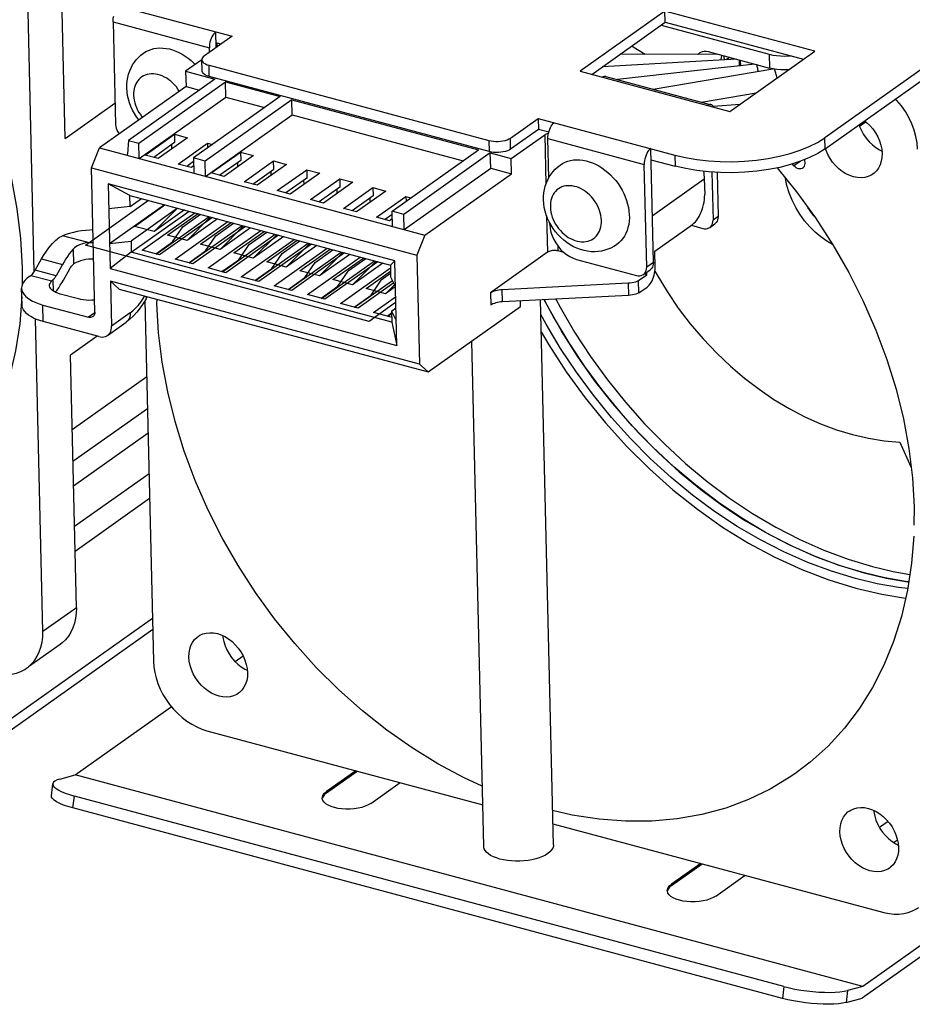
# Model space of a CAD drawing. Header units: millimetres. Extents: x 6 to 414, y 7 to 290.
# Tile 276 of 341: x 191.46 to 197.22, y 139.88 to 146.23. Entities that reach past the tile are written whole.
import ezdxf

# ---------------------------------------------------------------- set-up
doc = ezdxf.new("R2010")
doc.units = ezdxf.units.MM
doc.header["$LTSCALE"] = 23.1
doc.layers.get('0').update_dxf_attribs({"linetype": 'CONTINUOUS'})

msp = doc.modelspace()

# ---------------------------------------------------------------- linework, layer by layer
at = {"color": 7, "linetype": 'Continuous'}
for p, q in [((199.2484, 147.3064), (196.6521, 145.465)), ((196.6538, 145.3934), (199.2501, 147.2348)), ((191.5517, 144.6015), (191.4964, 146.9355)), ((191.7518, 145.4609), (191.73, 146.3806)), ((191.9462, 146.3569), (192.8281, 146.1202)), ((195.6212, 146.2821), (195.0738, 145.8938)), ((196.5873, 146.0229), (195.6212, 146.2821)), ((195.6229, 146.2105), (195.6212, 146.2821)), ((192.0601, 146.2128), (192.6815, 146.046)), ((192.0601, 146.2128), (192.0758, 145.5503)), ((195.1483, 145.8739), (195.6229, 146.2105)), ((195.5958, 146.1913), (196.2933, 146.0041)), ((195.6229, 146.2105), (196.5145, 145.9712)), ((192.8281, 146.1202), (192.6493, 145.9934)), ((192.7255, 146.0474), (192.7231, 146.1484)), ((192.7553, 146.0686), (192.7248, 146.0768)), ((192.7304, 146.0753), (192.7309, 146.0513)), ((192.6822, 146.0167), (192.6815, 146.046)), ((195.9654, 146.0032), (195.3321, 146.0042)), ((195.8996, 146.0208), (196.2954, 145.9146)), ((196.0399, 145.6346), (196.5873, 146.0229)), ((196.2933, 146.0041), (196.2954, 145.9146)), ((192.6331, 145.9688), (192.5284, 145.8946)), ((192.635, 145.8968), (192.6333, 145.9685)), ((192.6791, 145.9324), (194.4853, 145.4477)), ((192.6808, 145.8608), (192.6791, 145.9324)), ((196.0834, 145.9715), (195.2178, 145.9231)), ((196.1087, 145.9301), (196.0041, 145.9183)), ((196.0385, 145.9835), (196.0162, 145.9677)), ((196.1082, 145.935), (196.1086, 145.9301)), ((196.1994, 145.9404), (196.1087, 145.9301)), ((192.5284, 145.8946), (192.7174, 145.8439)), ((192.5284, 145.8946), (192.5307, 145.7961)), ((195.0738, 145.8938), (196.0399, 145.6346)), ((196.0041, 145.9183), (195.3156, 145.8406)), ((195.5444, 145.7792), (196.3162, 145.9099)), ((196.3186, 145.9093), (196.2954, 145.9146)), ((196.3427, 145.9055), (196.3186, 145.9093)), ((192.7174, 145.8439), (192.1591, 145.4479)), ((192.2263, 145.4299), (192.7846, 145.8258)), ((194.487, 145.3761), (192.6808, 145.8608)), ((192.7846, 145.8258), (193.1375, 145.7311)), ((192.7869, 145.7274), (192.7846, 145.8258)), ((195.239, 145.8612), (195.9195, 145.6786)), ((192.5307, 145.7961), (191.9724, 145.4001)), ((192.5307, 145.7961), (192.6173, 145.7729)), ((195.8573, 145.6953), (196.2095, 145.7549)), ((191.7518, 145.4609), (192.0725, 145.6884)), ((192.2287, 145.3314), (192.7869, 145.7274)), ((193.1375, 145.7311), (192.5792, 145.3352)), ((193.2131, 145.7109), (192.6548, 145.3149)), ((192.7869, 145.7274), (193.0374, 145.6602)), ((193.2131, 145.7109), (194.4186, 145.3874)), ((193.2154, 145.6124), (193.2131, 145.7109)), ((196.1048, 145.6806), (195.9338, 145.6666)), ((192.6571, 145.2164), (193.2154, 145.6124)), ((193.2154, 145.6124), (194.3185, 145.3164)), ((195.936, 145.6625), (195.9329, 145.6683)), ((194.6235, 145.4636), (194.8024, 145.5905)), ((194.8024, 145.5905), (195.6846, 145.3537)), ((194.8024, 145.5905), (194.8041, 145.5189)), ((196.8736, 145.5493), (196.8772, 145.5379)), ((196.9192, 145.567), (196.8774, 145.5374)), ((192.2662, 145.3531), (192.4559, 145.4877)), ((192.4559, 145.4877), (192.5399, 145.4651)), ((192.4559, 145.4877), (192.4572, 145.4339)), ((194.8041, 145.5189), (194.6252, 145.392)), ((194.6286, 145.331), (194.8454, 145.4848)), ((194.8711, 145.5009), (194.8041, 145.5189)), ((194.8454, 145.4848), (194.853, 145.1655)), ((192.1591, 145.4479), (192.1528, 145.3606)), ((192.1591, 145.4479), (192.2263, 145.4299)), ((192.2287, 145.3314), (192.2263, 145.4299)), ((192.4572, 145.4339), (192.3221, 145.3381)), ((192.5399, 145.4651), (192.3502, 145.3306)), ((192.4796, 145.2958), (192.6693, 145.4304)), ((192.6693, 145.4304), (192.7013, 145.4218)), ((192.6693, 145.4304), (192.67, 145.3996)), ((194.4853, 145.4477), (194.487, 145.3761)), ((194.6252, 145.392), (194.6235, 145.4636)), ((194.8657, 145.4599), (195.4874, 145.2931)), ((194.8717, 145.2076), (194.8657, 145.4599)), ((196.6538, 145.3934), (196.6521, 145.465)), ((191.9204, 145.2722), (191.9724, 145.4001)), ((191.9724, 145.4001), (194.0727, 144.8366)), ((192.1531, 145.3517), (192.1528, 145.3606)), ((192.439, 145.3935), (192.4383, 145.4205)), ((192.693, 145.2386), (192.8827, 145.3731)), ((192.8827, 145.3731), (192.9667, 145.3506)), ((192.8827, 145.3731), (192.884, 145.3194)), ((193.8603, 144.9914), (194.4186, 145.3874)), ((194.4942, 145.3671), (193.9359, 144.9711)), ((194.4942, 145.3671), (194.6286, 145.331)), ((194.4965, 145.2686), (194.4942, 145.3671)), ((195.5464, 144.6614), (195.5291, 145.3955)), ((196.6604, 145.3841), (196.6568, 145.3955)), ((197.0199, 145.3909), (197.0222, 145.3638)), ((192.3502, 145.3306), (192.2662, 145.3531)), ((192.5636, 145.2733), (192.4796, 145.2958)), ((192.5797, 145.3122), (192.5355, 145.2809)), ((192.6548, 145.3149), (192.5792, 145.3352)), ((192.5792, 145.3352), (192.5815, 145.2367)), ((192.6571, 145.2164), (192.6548, 145.3149)), ((192.884, 145.3194), (192.7489, 145.2236)), ((192.9667, 145.3506), (192.777, 145.216)), ((192.8657, 145.279), (192.8651, 145.306)), ((192.9064, 145.1813), (193.0961, 145.3159)), ((193.0961, 145.3159), (193.1801, 145.2933)), ((193.0974, 145.2622), (193.0961, 145.3159)), ((194.631, 145.2325), (194.6286, 145.331)), ((195.5308, 145.3239), (195.6863, 145.2821)), ((195.6846, 145.3537), (195.6863, 145.2821)), ((196.4534, 145.2843), (196.4432, 145.2963)), ((196.4936, 145.3128), (196.4535, 145.2843)), ((196.5222, 145.3243), (196.5229, 145.2987)), ((191.9204, 145.2722), (194.0206, 144.7086)), ((191.9424, 144.3411), (191.9204, 145.2722)), ((192.5804, 145.2852), (192.5636, 145.2733)), ((192.777, 145.216), (192.693, 145.2386)), ((192.9622, 145.1663), (193.0974, 145.2622)), ((193.1801, 145.2933), (192.9904, 145.1588)), ((193.0785, 145.2488), (193.0791, 145.2217)), ((193.1198, 145.1241), (193.3095, 145.2586)), ((193.3935, 145.2361), (193.2038, 145.1015)), ((193.3095, 145.2586), (193.3935, 145.2361)), ((193.3095, 145.2586), (193.3107, 145.2049)), ((193.9383, 144.8726), (194.4965, 145.2686)), ((194.0727, 144.8366), (194.631, 145.2325)), ((194.4965, 145.2686), (194.631, 145.2325)), ((195.5031, 144.6306), (195.4874, 145.2931)), ((195.9239, 145.2437), (195.9313, 144.9343)), ((195.9571, 145.2417), (195.9638, 144.9574)), ((193.8771, 144.6715), (192.0288, 145.1675)), ((192.1692, 145.0938), (192.0288, 145.1675)), ((192.0288, 145.1675), (192.0418, 144.6214)), ((192.9904, 145.1588), (192.9064, 145.1813)), ((193.3107, 145.2049), (193.1756, 145.1091)), ((193.2925, 145.1645), (193.2919, 145.1915)), ((193.3331, 145.0668), (193.5229, 145.2014)), ((193.6069, 145.1788), (193.4172, 145.0443)), ((193.5229, 145.2014), (193.6069, 145.1788)), ((193.5229, 145.2014), (193.5241, 145.1476)), ((195.5393, 144.9617), (195.8749, 145.1997)), ((195.8749, 145.1997), (195.8773, 145.0983)), ((193.2038, 145.1015), (193.1198, 145.1241)), ((193.5241, 145.1476), (193.389, 145.0518)), ((193.5059, 145.1072), (193.5052, 145.1343)), ((193.5465, 145.0096), (193.7362, 145.1441)), ((193.8203, 145.1216), (193.6305, 144.987)), ((193.7362, 145.1441), (193.8203, 145.1216)), ((193.7362, 145.1441), (193.7375, 145.0904)), ((192.1692, 145.0938), (193.8494, 144.643)), ((192.1709, 145.0222), (192.1692, 145.0938)), ((192.1709, 145.0222), (192.2437, 145.0739)), ((193.4172, 145.0443), (193.3331, 145.0668)), ((193.7375, 145.0904), (193.6024, 144.9946)), ((193.7193, 145.0499), (193.7186, 145.077)), ((193.7599, 144.9523), (193.9496, 145.0868)), ((193.9496, 145.0868), (193.9825, 145.078)), ((193.9496, 145.0868), (193.9504, 145.0553)), ((192.1709, 145.0222), (192.0327, 145.0063)), ((192.038, 144.7825), (192.3924, 145.0339)), ((192.4764, 145.0114), (192.1762, 144.7984)), ((192.1779, 144.7268), (192.5509, 144.9914)), ((192.2469, 144.7401), (192.5875, 144.9816)), ((193.6305, 144.987), (193.5465, 145.0096)), ((193.9359, 144.9711), (193.8603, 144.9914)), ((193.8627, 144.8929), (193.8603, 144.9914)), ((192.3386, 144.7155), (192.6791, 144.957)), ((192.7009, 144.9512), (192.3604, 144.7096)), ((192.4603, 144.6828), (192.8009, 144.9243)), ((192.5107, 144.8907), (192.6247, 144.9716)), ((192.7241, 144.8334), (192.8381, 144.9143)), ((193.8439, 144.9297), (193.7599, 144.9523)), ((193.8608, 144.9693), (193.8158, 144.9373)), ((193.8615, 144.9422), (193.8439, 144.9297)), ((193.9383, 144.8726), (193.9359, 144.9711)), ((194.8578, 144.961), (194.8634, 144.7273)), ((194.8861, 144.9005), (194.874, 144.9227)), ((194.8789, 144.9049), (194.8786, 144.9142)), ((195.9307, 144.9232), (195.9313, 144.9343)), ((195.9638, 144.9574), (195.9313, 144.9343)), ((192.4441, 144.7934), (192.5107, 144.8907)), ((192.552, 144.6582), (192.8925, 144.8997)), ((192.9143, 144.8939), (192.5737, 144.6524)), ((192.6737, 144.6255), (193.0143, 144.8671)), ((192.9374, 144.7762), (193.0515, 144.8571)), ((195.5553, 144.7333), (195.7992, 144.9063)), ((195.7913, 144.9007), (195.8658, 144.8808)), ((195.9104, 144.8871), (195.9429, 144.9102)), ((195.9453, 144.9121), (195.9429, 144.9102)), ((191.8986, 144.7887), (191.7342, 144.8327)), ((192.038, 144.7825), (192.1762, 144.7984)), ((192.1762, 144.7984), (192.1779, 144.7268)), ((192.3354, 144.7163), (192.4441, 144.7934)), ((192.6575, 144.7362), (192.7241, 144.8334)), ((192.7654, 144.601), (193.1059, 144.8425)), ((193.1277, 144.8366), (192.7871, 144.5951)), ((192.8871, 144.5683), (193.2276, 144.8098)), ((193.1508, 144.7189), (193.2649, 144.7998)), ((194.0727, 144.8366), (194.0206, 144.7086)), ((191.8017, 144.7457), (191.804, 144.6497)), ((192.1779, 144.7268), (192.0418, 144.6214)), ((193.8581, 144.2759), (192.1779, 144.7268)), ((192.3604, 144.7096), (192.2469, 144.7401)), ((192.5488, 144.6591), (192.6575, 144.7362)), ((192.8709, 144.6789), (192.9374, 144.7762)), ((192.9787, 144.5437), (193.3193, 144.7852)), ((193.3411, 144.7794), (193.0005, 144.5379)), ((193.1005, 144.511), (193.441, 144.7526)), ((193.1921, 144.4864), (193.5327, 144.728)), ((193.3642, 144.6617), (193.4783, 144.7426)), ((194.8634, 144.7273), (194.4948, 144.4659)), ((194.9325, 144.7352), (194.9318, 144.7642)), ((194.9689, 144.7255), (194.9325, 144.7352)), ((195.5577, 144.6293), (195.5553, 144.7333)), ((191.5579, 144.6115), (191.5986, 144.6837)), ((191.5986, 144.6837), (191.733, 144.6476)), ((192.5737, 144.6524), (192.4603, 144.6828)), ((192.7622, 144.6018), (192.8709, 144.6789)), ((193.0842, 144.6216), (193.1508, 144.7189)), ((193.5544, 144.7221), (193.2139, 144.4806)), ((193.2976, 144.5644), (193.3642, 144.6617)), ((193.3139, 144.4538), (193.6544, 144.6953)), ((193.4055, 144.4292), (193.746, 144.6707)), ((193.7678, 144.6649), (193.4273, 144.4233)), ((193.6917, 144.6853), (193.5776, 144.6044)), ((193.8494, 144.643), (193.8771, 144.6715)), ((193.89, 144.1254), (193.8771, 144.6715)), ((194.0206, 144.7086), (194.0372, 144.0059)), ((195.0511, 144.6808), (195.4376, 144.5771)), ((195.5464, 144.6614), (195.5031, 144.6306)), ((191.6923, 144.5754), (191.5579, 144.6115)), ((191.733, 144.6476), (191.6923, 144.5754)), ((191.7396, 144.5474), (191.7803, 144.6197)), ((192.0418, 144.6214), (193.89, 144.1254)), ((192.7871, 144.5951), (192.6737, 144.6255)), ((192.9756, 144.5446), (193.0842, 144.6216)), ((193.511, 144.5071), (193.5776, 144.6044)), ((193.5272, 144.3965), (193.8498, 144.6253)), ((193.8494, 144.643), (193.8511, 144.5714)), ((195.4822, 144.5834), (195.5255, 144.6142)), ((195.5038, 144.5819), (195.5034, 144.5985)), ((191.518, 144.5695), (191.5297, 144.5778)), ((191.5297, 144.5778), (191.6651, 144.5415)), ((191.6758, 144.4755), (191.6741, 144.5504)), ((194.0372, 144.0059), (192.0437, 144.5408)), ((192.1, 144.4897), (192.0437, 144.5408)), ((192.0437, 144.5408), (192.0506, 144.2499)), ((193.0005, 144.5379), (192.8871, 144.5683)), ((193.1889, 144.4873), (193.2976, 144.5644)), ((193.6189, 144.3719), (193.8637, 144.5455)), ((193.7244, 144.4499), (193.791, 144.5471)), ((193.8506, 144.5895), (193.791, 144.5471)), ((193.8809, 144.5104), (193.8511, 144.5714)), ((195.4513, 144.5448), (195.5038, 144.5819)), ((195.4532, 144.4642), (195.4513, 144.5448)), ((195.5038, 144.5819), (195.4866, 144.5866)), ((191.4727, 144.3874), (191.4701, 144.4948)), ((192.1, 144.4897), (194.0936, 143.9548)), ((193.2139, 144.4806), (193.1005, 144.511)), ((193.4023, 144.43), (193.511, 144.5071)), ((193.8714, 144.5297), (193.6407, 144.3661)), ((194.5717, 144.4876), (195.3847, 144.5291)), ((194.5736, 144.4071), (194.5717, 144.4876)), ((195.3847, 144.5291), (195.3866, 144.4485)), ((195.4532, 144.4642), (195.5057, 144.5014)), ((191.8364, 144.4258), (191.7188, 144.4574)), ((192.2657, 144.4146), (192.3208, 142.0888)), ((192.2728, 144.4264), (192.2811, 144.4412)), ((193.4273, 144.4233), (193.3139, 144.4538)), ((193.6157, 144.3728), (193.7244, 144.4499)), ((193.7406, 144.3393), (193.8825, 144.4399)), ((194.4948, 144.4659), (194.4967, 144.3853)), ((195.3866, 144.4485), (194.5736, 144.4071)), ((194.6898, 144.3777), (194.689, 144.413)), ((194.9018, 140.9054), (194.8185, 144.4196)), ((191.6074, 144.3866), (191.9015, 144.3077)), ((191.61, 144.2792), (191.6074, 144.3866)), ((192.2659, 144.4037), (192.2539, 144.3952)), ((193.6407, 144.3661), (193.5272, 144.3965)), ((193.8564, 144.3476), (193.8843, 144.3673)), ((193.8564, 144.3476), (193.8862, 144.2866)), ((193.8564, 144.3476), (193.8581, 144.2759)), ((194.0936, 143.9548), (194.6898, 144.3777)), ((191.6067, 142.2804), (191.5589, 144.2969)), ((191.9687, 144.1829), (191.61, 144.2792)), ((191.9422, 144.3365), (191.9015, 144.3077)), ((192.1709, 144.3352), (192.0506, 144.2499)), ((193.854, 144.3088), (193.7406, 144.3393)), ((193.8291, 144.3155), (193.8567, 144.3351)), ((193.8323, 144.3147), (193.8567, 144.332)), ((193.8572, 144.3111), (193.854, 144.3088)), ((192.0244, 144.1908), (192.1447, 144.2762)), ((193.8581, 144.2759), (193.89, 144.1254)), ((191.9585, 144.1856), (191.7849, 144.0625)), ((194.4519, 140.8948), (194.3747, 144.1542)), ((191.8235, 142.4342), (191.7849, 144.0625)), ((194.0372, 144.0059), (194.0936, 143.9548)), ((191.7962, 143.5841), (192.2772, 143.9253)), ((192.2822, 143.7178), (191.8012, 143.3766)), ((192.2859, 143.5602), (191.8049, 143.2191)), ((192.2921, 143.2987), (191.8111, 142.9575)), ((191.8148, 142.7999), (192.2958, 143.1411)), ((195.993, 142.9548), (196.1601, 142.8512)), ((197.1938, 142.6003), (197.1736, 142.6026)), ((191.8235, 142.4342), (191.6067, 142.2804)), ((192.3142, 142.3657), (191.1439, 141.5357)), ((192.3159, 142.2941), (191.1399, 141.4601)), ((191.7188, 142.1981), (191.5145, 142.0532)), ((191.7311, 142.2074), (191.7187, 142.198)), ((192.8477, 142.0871), (192.8993, 142.1237)), ((191.5019, 142.0443), (191.5142, 142.0536)), ((192.9254, 142.042), (192.9277, 142.0149)), ((191.816, 141.3554), (192.4354, 141.7947)), ((192.6653, 141.6405), (194.4455, 141.1628)), ((194.3264, 141.3366), (194.1562, 141.4279)), ((193.6262, 141.3827), (193.4371, 141.2486)), ((193.4374, 141.2397), (193.6355, 141.3802)), ((191.662, 141.2216), (191.6716, 141.2987)), ((191.7172, 141.3293), (191.816, 141.3554)), ((196.8986, 139.9916), (191.816, 141.3554)), ((193.7228, 141.172), (193.9118, 141.3061)), ((194.4427, 141.2832), (194.3264, 141.3366)), ((193.4374, 141.2397), (193.4371, 141.2486)), ((191.801, 141.1427), (191.8106, 141.2198)), ((196.3891, 139.9912), (191.8106, 141.2198)), ((193.4103, 141.2029), (193.41, 141.2062)), ((196.3795, 139.9141), (191.801, 141.1427)), ((196.9344, 141.1399), (196.9594, 141.1314)), ((194.8985, 141.0413), (197.0338, 140.4683)), ((197.0608, 141.0552), (197.0055, 141.0159)), ((197.0965, 140.9203), (197.1212, 140.9378)), ((194.8658, 140.8494), (194.8496, 140.8392)), ((195.8524, 140.7853), (195.6634, 140.6512)), ((198.0689, 140.8215), (196.8986, 139.9916)), ((195.6636, 140.6423), (195.8617, 140.7828)), ((198.0706, 140.7499), (196.8946, 139.9159)), ((195.949, 140.5746), (196.1381, 140.7087)), ((195.6365, 140.6055), (195.6363, 140.6089)), ((195.6636, 140.6423), (195.6634, 140.6512)), ((196.3891, 139.9912), (196.3795, 139.9141)), ((196.7998, 139.9655), (196.7903, 139.8883)), ((196.8986, 139.9916), (196.7998, 139.9655)), ((196.7903, 139.8883), (196.8946, 139.9159))]:
    msp.add_line(p, q, dxfattribs=at)
at = {"color": 4, "linetype": 'Continuous'}
for p, q in [((191.8812, 144.7724), (192.2891, 145.0617)), ((193.7126, 144.2809), (191.8812, 144.7724)), ((193.8834, 144.4021), (193.7126, 144.2809))]:
    msp.add_line(p, q, dxfattribs=at)
at = {"color": 5, "linetype": 'Continuous'}
for p, q in [((192.1985, 144.8939), (192.395, 145.0333)), ((192.521, 144.9994), (192.3245, 144.8601)), ((192.4118, 144.8366), (192.6083, 144.976)), ((192.7344, 144.9422), (192.5379, 144.8028)), ((192.6252, 144.7794), (192.8217, 144.9187)), ((192.3245, 144.8601), (192.1985, 144.8939)), ((192.9477, 144.8849), (192.7512, 144.7456)), ((192.8386, 144.7221), (193.0351, 144.8615)), ((192.5379, 144.8028), (192.4118, 144.8366)), ((193.1611, 144.8277), (192.9646, 144.6883)), ((193.052, 144.6649), (193.2485, 144.8042)), ((192.7512, 144.7456), (192.6252, 144.7794)), ((193.3745, 144.7704), (193.178, 144.631)), ((193.2654, 144.6076), (193.4619, 144.747)), ((192.9646, 144.6883), (192.8386, 144.7221)), ((193.178, 144.631), (193.052, 144.6649)), ((193.5879, 144.7131), (193.3914, 144.5738)), ((193.4788, 144.5503), (193.6753, 144.6897)), ((193.3914, 144.5738), (193.2654, 144.6076)), ((193.8013, 144.6559), (193.6048, 144.5165)), ((193.6922, 144.4931), (193.8503, 144.6052)), ((193.6048, 144.5165), (193.4788, 144.5503)), ((193.8182, 144.4593), (193.6922, 144.4931)), ((193.881, 144.5039), (193.8182, 144.4593))]:
    msp.add_line(p, q, dxfattribs=at)
at = {"color": 2, "linetype": 'Continuous'}
for p, q in [((192.3245, 144.8601), (192.4759, 145.0115)), ((192.5379, 144.8028), (192.6893, 144.9543)), ((192.7512, 144.7456), (192.9027, 144.897)), ((192.9646, 144.6883), (193.1161, 144.8398)), ((193.178, 144.631), (193.3295, 144.7825)), ((193.3914, 144.5738), (193.5429, 144.7252)), ((193.6048, 144.5165), (193.7562, 144.668)), ((193.8182, 144.4593), (193.8771, 144.5182))]:
    msp.add_line(p, q, dxfattribs=at)
at = {"color": 7, "linetype": 'Continuous'}
for points in [[(190.5896, 146.8152), (190.7149, 146.6608), (190.837, 146.4928), (190.9498, 146.3188), (191.0528, 146.1396), (191.1454, 145.9561), (191.2273, 145.7693), (191.298, 145.5798), (191.3573, 145.3887), (191.4047, 145.1971), (191.44, 145.0059), (191.463, 144.8162), (191.4736, 144.6289), (191.4725, 144.5117)], [(192.0601, 146.2128), (192.0604, 146.2245), (192.0617, 146.2365), (192.0641, 146.2487)], [(192.7231, 146.1484), (192.7163, 146.1426), (192.7098, 146.1353), (192.7036, 146.1266), (192.6979, 146.1166), (192.693, 146.1057), (192.6888, 146.094), (192.6854, 146.082), (192.6831, 146.0697), (192.6818, 146.0578), (192.6815, 146.046)], [(192.7474, 146.0707), (192.7498, 146.0685), (192.7516, 146.0659)], [(195.4065, 146.057), (195.4156, 146.0522), (195.4936, 146.0039)], [(192.176, 145.9158), (192.1859, 145.9345), (192.1973, 145.9521), (192.21, 145.9686), (192.224, 145.9839), (192.2393, 145.998), (192.2557, 146.0107)], [(192.2557, 146.0107), (192.2711, 146.0205), (192.2877, 146.0287), (192.3052, 146.0353), (192.3235, 146.0401), (192.3425, 146.0432), (192.3621, 146.0445)], [(192.3621, 146.0445), (192.3822, 146.0441), (192.4027, 146.0418), (192.4234, 146.0378), (192.4442, 146.032), (192.4647, 146.0246), (192.4851, 146.0155), (192.5054, 146.0048), (192.5252, 145.9925), (192.5446, 145.9787)], [(192.6493, 145.9934), (192.6418, 145.987), (192.6366, 145.9803), (192.6338, 145.9734), (192.6333, 145.9684)], [(195.8338, 146.0034), (195.8349, 146.0049), (195.8439, 146.0128)], [(195.8439, 146.0128), (195.8528, 146.018), (195.8634, 146.0217), (195.875, 146.0235), (195.887, 146.0232), (195.8996, 146.0208)], [(195.9832, 145.9659), (195.9839, 145.9732), (195.9849, 145.9803), (195.9859, 145.9866), (195.9871, 145.992), (195.9884, 145.9964), (195.9886, 145.9969)], [(195.9989, 145.9942), (195.9994, 145.9925), (196.0006, 145.9869), (196.0017, 145.9804), (196.0026, 145.9732), (196.0032, 145.967)], [(196.2933, 146.0041), (196.3164, 145.9989), (196.3406, 145.9951), (196.366, 145.9927), (196.3919, 145.9919), (196.418, 145.9926), (196.431, 145.9937)], [(192.5446, 145.9787), (192.5633, 145.9635), (192.5813, 145.947), (192.5898, 145.9382)], [(192.6333, 145.9684), (192.6335, 145.9664), (192.6356, 145.9596), (192.64, 145.953), (192.6468, 145.9468), (192.6557, 145.9413), (192.6664, 145.9365), (192.6791, 145.9324)], [(196.102, 145.9294), (196.1018, 145.9347), (196.1016, 145.9426), (196.1015, 145.9497), (196.1015, 145.956), (196.1015, 145.9614), (196.1017, 145.9658), (196.1018, 145.9666)], [(196.1048, 145.9657), (196.1054, 145.962), (196.1061, 145.9565), (196.1068, 145.95), (196.1075, 145.9428), (196.1082, 145.935)], [(196.2219, 145.8939), (196.2216, 145.896), (196.2205, 145.9043), (196.2193, 145.9122), (196.2182, 145.9192), (196.2171, 145.9255), (196.2161, 145.9308), (196.2151, 145.9352), (196.2148, 145.9362)], [(192.2261, 145.5801), (192.226, 145.5802), (192.211, 145.6006), (192.1974, 145.622), (192.1854, 145.6441), (192.175, 145.667), (192.1663, 145.6903), (192.1593, 145.714), (192.1541, 145.7379), (192.1507, 145.7618), (192.1491, 145.7856), (192.1493, 145.809), (192.1513, 145.8318), (192.1551, 145.8539), (192.1604, 145.8753), (192.1674, 145.896), (192.176, 145.9158)], [(192.4062, 145.849), (192.3921, 145.857), (192.3779, 145.8638), (192.3635, 145.8692), (192.3492, 145.8734), (192.3348, 145.8762), (192.3206, 145.8776), (192.3067, 145.8776), (192.2932, 145.8763), (192.2802, 145.8736), (192.2679, 145.8695), (192.2563, 145.8642), (192.2454, 145.8576), (192.2354, 145.8499), (192.2263, 145.841), (192.2183, 145.831), (192.2112, 145.8201), (192.2052, 145.8082), (192.2004, 145.7955), (192.1967, 145.7821), (192.1942, 145.7679), (192.1929, 145.7532), (192.1929, 145.7381), (192.1941, 145.7225), (192.1966, 145.7068), (192.2003, 145.6911), (192.2051, 145.6753), (192.2112, 145.6597), (192.2185, 145.6442), (192.2268, 145.6291), (192.2362, 145.6146), (192.2464, 145.6007), (192.2498, 145.5968)], [(192.6808, 145.8608), (192.6681, 145.8648), (192.6574, 145.8696), (192.6485, 145.8752), (192.6417, 145.8814), (192.6373, 145.888), (192.6352, 145.8948), (192.635, 145.8968)], [(196.3441, 145.8504), (196.3427, 145.8578), (196.341, 145.8658), (196.3391, 145.874), (196.337, 145.8818), (196.3349, 145.8888), (196.3328, 145.895), (196.3307, 145.9002), (196.3286, 145.9045), (196.3267, 145.9077), (196.3263, 145.9081)], [(196.4183, 145.903), (196.394, 145.9024), (196.3681, 145.9032), (196.3427, 145.9055)], [(192.4574, 145.806), (192.4455, 145.8182), (192.433, 145.8295), (192.4198, 145.8398), (192.4062, 145.849)], [(192.4875, 145.7655), (192.4789, 145.7789), (192.4686, 145.7928), (192.4574, 145.806)], [(195.2166, 145.8555), (195.2234, 145.8595), (195.2301, 145.8615), (195.2365, 145.8617), (195.239, 145.8612)], [(195.9195, 145.6786), (195.917, 145.6791), (195.9106, 145.6789), (195.9039, 145.6769), (195.8971, 145.6729)], [(195.9329, 145.6683), (195.9282, 145.6737), (195.9229, 145.6773), (195.9195, 145.6786)], [(197.2511, 145.3913), (197.2479, 145.4325), (197.2407, 145.4737), (197.2292, 145.5151), (197.2139, 145.556), (197.1949, 145.5959), (197.1724, 145.6344), (197.1466, 145.6709), (197.118, 145.7051), (197.1078, 145.7154)], [(192.0758, 145.5503), (192.077, 145.5387), (192.0797, 145.5272), (192.084, 145.5158), (192.0897, 145.5047), (192.0967, 145.4944), (192.1, 145.4906)], [(194.8697, 145.4959), (194.873, 145.5079), (194.8772, 145.5196), (194.8822, 145.5305), (194.8879, 145.5405), (194.894, 145.5492), (194.9005, 145.5565), (194.9074, 145.5623)], [(196.9094, 145.5746), (196.9224, 145.5645), (196.9434, 145.5445), (196.9625, 145.5223), (196.9795, 145.498), (196.994, 145.4722), (197.0057, 145.4454), (197.0144, 145.418), (197.0199, 145.3909)], [(194.8454, 145.4848), (194.8503, 145.4877), (194.8559, 145.4902), (194.8624, 145.4923), (194.8693, 145.4939)], [(194.8657, 145.4599), (194.866, 145.4717), (194.8673, 145.4836), (194.8697, 145.4959)], [(196.8772, 145.5379), (196.8887, 145.5114), (196.9029, 145.4858), (196.9197, 145.4617), (196.9386, 145.4394), (196.9595, 145.4193), (196.9819, 145.4017), (197.0055, 145.3869), (197.0208, 145.3796)], [(194.4853, 145.4477), (194.4994, 145.4446), (194.514, 145.4426), (194.5294, 145.4417), (194.5451, 145.4418), (194.5606, 145.443), (194.5756, 145.4453), (194.5897, 145.4486), (194.6026, 145.4528), (194.6138, 145.4578), (194.6235, 145.4636)], [(195.6846, 145.3537), (195.7538, 145.3376), (195.8257, 145.3253), (195.901, 145.3166), (195.9781, 145.3119), (196.0562, 145.311), (196.1344, 145.3141), (196.2116, 145.321), (196.287, 145.3316), (196.3596, 145.3459), (196.4286, 145.3637), (196.4931, 145.3848), (196.5524, 145.4088), (196.6053, 145.4356), (196.6521, 145.465)], [(194.6252, 145.392), (194.6155, 145.3862), (194.6043, 145.3812), (194.5913, 145.377), (194.5772, 145.3737), (194.5623, 145.3714), (194.5468, 145.3702), (194.5311, 145.3701), (194.5157, 145.371), (194.501, 145.373), (194.487, 145.3761)], [(195.5291, 145.3955), (195.5222, 145.3897), (195.5157, 145.3824), (195.5095, 145.3736), (195.5039, 145.3637), (195.4989, 145.3527), (195.4947, 145.3411), (195.4914, 145.329), (195.489, 145.3168), (195.4877, 145.3049), (195.4874, 145.2931)], [(196.6538, 145.3934), (196.607, 145.3639), (196.5541, 145.3372), (196.4948, 145.3132), (196.4303, 145.2921), (196.3613, 145.2743), (196.2887, 145.26), (196.2133, 145.2494), (196.1361, 145.2424), (196.0579, 145.2394), (195.9798, 145.2403), (195.9027, 145.245), (195.8274, 145.2536), (195.7555, 145.266), (195.6863, 145.2821)], [(196.8379, 145.2131), (196.8129, 145.2216), (196.7887, 145.2331), (196.7651, 145.2479), (196.7427, 145.2655), (196.7218, 145.2856), (196.7029, 145.3079), (196.6861, 145.3321), (196.6719, 145.3576), (196.6604, 145.3841)], [(197.0222, 145.3638), (197.0211, 145.3376), (197.0169, 145.3132), (197.0095, 145.2905), (196.9992, 145.2698), (196.986, 145.2516), (196.9702, 145.2362), (196.9633, 145.231)], [(194.9444, 145.2893), (194.9597, 145.299), (194.9763, 145.3073), (194.9938, 145.3138), (195.0121, 145.3187), (195.0311, 145.3218), (195.0508, 145.3231)], [(195.0508, 145.3231), (195.0709, 145.3226), (195.0913, 145.3203), (195.112, 145.3163), (195.1328, 145.3105), (195.1534, 145.3031), (195.1738, 145.294), (195.194, 145.2833), (195.2139, 145.271), (195.2332, 145.2572)], [(196.5229, 145.2987), (196.5222, 145.2901), (196.5201, 145.2826), (196.5166, 145.276), (196.5117, 145.2706), (196.5098, 145.2691)], [(194.8646, 145.1943), (194.8746, 145.213), (194.886, 145.2306), (194.8987, 145.2471), (194.9127, 145.2625), (194.928, 145.2765), (194.9444, 145.2893)], [(195.2332, 145.2572), (195.252, 145.242), (195.2699, 145.2256), (195.2871, 145.2078)], [(195.8708, 145.2487), (195.8726, 145.2359), (195.8749, 145.1997)], [(196.3443, 145.271), (196.4696, 145.1166), (196.5917, 144.9486), (196.7045, 144.7746), (196.8075, 144.5954), (196.9001, 144.4119), (196.982, 144.2251), (197.0527, 144.0356), (197.112, 143.8446), (197.1593, 143.6529), (197.1947, 143.4617), (197.2177, 143.272), (197.2283, 143.0847), (197.2271, 142.9675)], [(196.5098, 145.2691), (196.5057, 145.2668), (196.4988, 145.2644), (196.4913, 145.2638), (196.4833, 145.2648), (196.4753, 145.2675), (196.4674, 145.2717), (196.4602, 145.2773), (196.4534, 145.2843)], [(196.9633, 145.231), (196.952, 145.2239), (196.9319, 145.2147), (196.91, 145.209), (196.8868, 145.2068), (196.8628, 145.2082), (196.8379, 145.2131)], [(194.874, 144.9227), (194.8636, 144.9455), (194.8549, 144.9688), (194.8479, 144.9925), (194.8427, 145.0164), (194.8393, 145.0404), (194.8377, 145.0641), (194.838, 145.0875), (194.84, 145.1104), (194.8437, 145.1325), (194.8491, 145.1539), (194.8561, 145.1746), (194.8646, 145.1943)], [(195.2871, 145.2078), (195.3032, 145.1889), (195.3181, 145.1692), (195.3319, 145.1486), (195.3444, 145.1273), (195.3555, 145.1055), (195.3652, 145.0832)], [(196.4082, 145.1572), (196.3986, 145.2029), (196.3985, 145.2042)], [(195.0948, 145.1275), (195.0808, 145.1355), (195.0665, 145.1423), (195.0522, 145.1478), (195.0378, 145.1519), (195.0234, 145.1547), (195.0092, 145.1561), (194.9953, 145.1561), (194.9818, 145.1548), (194.9689, 145.1521), (194.9565, 145.1481), (194.9449, 145.1427), (194.9341, 145.1362), (194.9241, 145.1284), (194.915, 145.1195), (194.9069, 145.1096), (194.8998, 145.0986), (194.8939, 145.0868), (194.889, 145.0741), (194.8853, 145.0606), (194.8828, 145.0465), (194.8816, 145.0318), (194.8815, 145.0166), (194.8828, 145.0011), (194.8852, 144.9853), (194.8889, 144.9696), (194.8938, 144.9539), (194.8999, 144.9382), (194.9071, 144.9227), (194.9155, 144.9077), (194.9248, 144.8931), (194.9351, 144.8793), (194.9463, 144.8661)], [(195.1461, 145.0845), (195.1342, 145.0968), (195.1217, 145.108), (195.1085, 145.1183), (195.0948, 145.1275)], [(196.5559, 144.8908), (196.522, 144.9302), (196.4916, 144.972), (196.4647, 145.0162), (196.4416, 145.0622), (196.4228, 145.1091), (196.4082, 145.1572)], [(195.2071, 144.9652), (195.2035, 144.981), (195.1986, 144.9967), (195.1925, 145.0124), (195.1852, 145.0278), (195.1769, 145.0429), (195.1675, 145.0575), (195.1573, 145.0713), (195.1461, 145.0845)], [(195.3652, 145.0832), (195.3735, 145.0606), (195.3802, 145.0379), (195.3854, 145.0151), (195.3889, 144.9924), (195.3909, 144.97), (195.3913, 144.9479), (195.39, 144.9264), (195.3871, 144.9055), (195.3826, 144.8854)], [(195.7992, 144.9063), (195.8084, 144.9137), (195.8173, 144.9226), (195.826, 144.933), (195.8342, 144.9448), (195.842, 144.9577), (195.8492, 144.9716), (195.8557, 144.9864), (195.8615, 145.0019), (195.8665, 145.0179), (195.8706, 145.0341), (195.8738, 145.0505), (195.876, 145.0668), (195.8771, 145.0827), (195.8773, 145.0983)], [(196.5404, 145.0192), (196.5444, 145.0125), (196.5754, 144.9697), (196.5816, 144.9625)], [(196.582, 144.9619), (196.557, 144.9942), (196.543, 145.0156)], [(194.9463, 144.8661), (194.9582, 144.8538), (194.9707, 144.8425), (194.9839, 144.8322), (194.9975, 144.823), (195.0116, 144.815), (195.0258, 144.8083), (195.0402, 144.8028), (195.0545, 144.7987), (195.0689, 144.7959), (195.0832, 144.7944), (195.0971, 144.7944), (195.1105, 144.7958), (195.1235, 144.7985), (195.1358, 144.8025), (195.1475, 144.8078), (195.1583, 144.8144), (195.1683, 144.8222), (195.1774, 144.8311), (195.1855, 144.841), (195.1925, 144.8519), (195.1985, 144.8638), (195.2034, 144.8765), (195.207, 144.89), (195.2095, 144.9041), (195.2108, 144.9188), (195.2108, 144.934), (195.2096, 144.9495), (195.2071, 144.9652)], [(195.9103, 144.8871), (195.9128, 144.889), (195.9194, 144.8957), (195.9247, 144.9038), (195.9285, 144.913), (195.9307, 144.9232)], [(195.9638, 144.9574), (195.9632, 144.9464), (195.961, 144.9362), (195.9572, 144.9269), (195.952, 144.9188), (195.9453, 144.9121)], [(191.9299, 144.8708), (191.9111, 144.8701), (191.8834, 144.868), (191.8561, 144.8648), (191.8295, 144.8604), (191.8038, 144.855), (191.7792, 144.8486), (191.7561, 144.8411), (191.7342, 144.8327)], [(194.8789, 144.9049), (194.8809, 144.8808), (194.8857, 144.8569), (194.8933, 144.8328), (194.9035, 144.8092), (194.9162, 144.7865), (194.9311, 144.7651), (194.9479, 144.7453), (194.9665, 144.7274), (194.9864, 144.7117), (195.0074, 144.6986), (195.0289, 144.6883), (195.0511, 144.6808)], [(194.931, 144.8394), (194.9146, 144.8587), (194.8996, 144.8791), (194.8861, 144.9005)], [(195.3826, 144.8854), (195.3765, 144.8661), (195.3688, 144.8479), (195.3597, 144.8308), (195.3492, 144.815), (195.3371, 144.8004)], [(195.8658, 144.8808), (195.8764, 144.8788), (195.8865, 144.8787), (195.8961, 144.8804), (195.905, 144.8839), (195.9103, 144.8871)], [(196.7031, 144.7767), (196.666, 144.7984), (196.6275, 144.8257), (196.5908, 144.8564), (196.5559, 144.8908)], [(191.5986, 144.6837), (191.6117, 144.706), (191.6253, 144.7271), (191.6393, 144.747), (191.6537, 144.7657), (191.6684, 144.783), (191.6834, 144.799)], [(191.6834, 144.799), (191.6907, 144.8058), (191.6985, 144.8122), (191.7067, 144.8181), (191.7154, 144.8235), (191.7246, 144.8284), (191.7342, 144.8327)], [(191.8986, 144.7887), (191.8838, 144.7866), (191.8695, 144.7836), (191.8559, 144.7797), (191.8431, 144.7748), (191.8312, 144.7689), (191.8203, 144.7621), (191.8104, 144.7544), (191.8017, 144.7457)], [(191.8986, 144.7887), (191.9128, 144.7899), (191.9271, 144.7904), (191.9318, 144.7904)], [(195.3088, 144.7754), (195.2914, 144.7641), (195.2728, 144.7542), (195.2533, 144.7459), (195.233, 144.7393), (195.2119, 144.7344), (195.1901, 144.7312), (195.1678, 144.7299), (195.1451, 144.7305), (195.1221, 144.733), (195.099, 144.7375), (195.0758, 144.744), (195.0529, 144.7524), (195.0305, 144.7628), (195.0087, 144.775), (194.9877, 144.7888), (194.9677, 144.8043), (194.9488, 144.8211), (194.931, 144.8394)], [(195.3371, 144.8004), (195.3238, 144.7873), (195.3088, 144.7754)], [(191.8017, 144.7457), (191.7896, 144.7315), (191.7777, 144.7164), (191.7661, 144.7004), (191.7548, 144.6835), (191.7437, 144.666), (191.733, 144.6476)], [(194.9325, 144.7352), (194.9255, 144.7368), (194.9181, 144.7378), (194.9104, 144.7383), (194.9026, 144.7382), (194.8948, 144.7376), (194.8874, 144.7364), (194.8803, 144.7348), (194.8738, 144.7327), (194.8682, 144.7302), (194.8634, 144.7273)], [(191.9343, 144.683), (191.9212, 144.6827), (191.9025, 144.6814), (191.8842, 144.679), (191.8666, 144.6756), (191.8501, 144.6712), (191.8347, 144.666), (191.821, 144.66), (191.8088, 144.6533)], [(195.5464, 144.6614), (195.5458, 144.6503), (195.5437, 144.6401), (195.5398, 144.6308), (195.5346, 144.6227), (195.5279, 144.6161), (195.5255, 144.6142)], [(191.5297, 144.5778), (191.5347, 144.5818), (191.5396, 144.5864), (191.5444, 144.5918), (191.5491, 144.5977), (191.5536, 144.6043), (191.5579, 144.6115)], [(191.7803, 144.6197), (191.784, 144.6258), (191.7877, 144.6314), (191.7916, 144.6367), (191.7957, 144.6415), (191.7998, 144.6459), (191.804, 144.6497)], [(191.8088, 144.6533), (191.8079, 144.6527), (191.8071, 144.6522), (191.8063, 144.6516), (191.8055, 144.651), (191.8047, 144.6504), (191.804, 144.6497)], [(195.4821, 144.5834), (195.4846, 144.5853), (195.4912, 144.592), (195.4965, 144.6001), (195.5003, 144.6093), (195.5025, 144.6195), (195.5031, 144.6306)], [(195.5057, 144.5014), (195.5128, 144.5073), (195.5197, 144.5144), (195.5263, 144.523), (195.5325, 144.5326), (195.5382, 144.5433), (195.5434, 144.5548), (195.5478, 144.5669), (195.5515, 144.5794), (195.5544, 144.5921), (195.5564, 144.6048), (195.5575, 144.6172), (195.5577, 144.6293)], [(195.5563, 144.6039), (195.5679, 144.5823), (195.6343, 144.4728), (195.7067, 144.3668), (195.7846, 144.2649), (195.8674, 144.1678), (195.9553, 144.0752)], [(191.518, 144.5695), (191.5032, 144.5578), (191.4911, 144.5457), (191.4816, 144.5331), (191.4749, 144.5202), (191.4711, 144.5071), (191.4701, 144.4948)], [(191.6502, 144.5115), (191.6507, 144.518), (191.6534, 144.526), (191.6582, 144.5338), (191.6651, 144.5415)], [(191.6741, 144.5504), (191.6724, 144.5487), (191.6709, 144.5471), (191.6693, 144.5456), (191.6679, 144.5442), (191.6664, 144.5428), (191.6651, 144.5415)], [(191.6923, 144.5754), (191.6895, 144.5706), (191.6866, 144.566), (191.6836, 144.5617), (191.6805, 144.5576), (191.6773, 144.5539), (191.6741, 144.5504)], [(191.6874, 144.469), (191.6874, 144.4691), (191.6984, 144.4833), (191.7091, 144.4983), (191.7195, 144.5141), (191.7297, 144.5304), (191.7396, 144.5474)], [(195.3847, 144.5291), (195.3973, 144.5301), (195.4094, 144.5318), (195.4211, 144.5341), (195.4321, 144.5371), (195.4421, 144.5406), (195.4513, 144.5448)], [(195.4376, 144.5771), (195.4482, 144.5751), (195.4583, 144.575), (195.4679, 144.5767), (195.4768, 144.5802), (195.4821, 144.5834)], [(191.4701, 144.4948), (191.4721, 144.481), (191.4768, 144.4682), (191.4844, 144.4557), (191.4948, 144.4436), (191.5078, 144.4321), (191.5233, 144.4213), (191.5412, 144.4112), (191.5613, 144.402), (191.5834, 144.3938), (191.6074, 144.3866)], [(191.691, 144.4671), (191.6794, 144.4731), (191.6696, 144.4797), (191.6617, 144.4867), (191.6557, 144.4942), (191.6519, 144.502), (191.6502, 144.51), (191.6502, 144.5115)], [(194.4948, 144.4659), (194.5017, 144.4702), (194.5095, 144.4741), (194.5183, 144.4776), (194.5279, 144.4807), (194.5382, 144.4833), (194.549, 144.4853), (194.5601, 144.4867), (194.5717, 144.4876)], [(191.4714, 144.4403), (191.4576, 144.2654), (191.431, 144.091), (191.3922, 143.9227), (191.3414, 143.7614), (191.2789, 143.6078), (191.205, 143.4629), (191.1202, 143.3271), (191.0246, 143.2013), (190.9189, 143.086), (190.8035, 142.9819), (190.7131, 142.9128)], [(191.7188, 144.4574), (191.7041, 144.4619), (191.691, 144.4671)], [(191.9406, 144.4179), (191.9403, 144.4179), (191.9223, 144.4168), (191.9042, 144.4167), (191.8864, 144.4176), (191.869, 144.4194), (191.8524, 144.4221), (191.8364, 144.4258)], [(192.2728, 144.4264), (192.2548, 144.3964), (192.2353, 144.3681), (192.2144, 144.3414), (192.1923, 144.317), (192.1691, 144.2952), (192.1447, 144.2762)], [(192.1709, 144.3352), (192.1884, 144.349), (192.2056, 144.3653), (192.2225, 144.384), (192.2389, 144.405), (192.2546, 144.4279), (192.2651, 144.4454)], [(192.2728, 144.4264), (192.2736, 144.428), (192.2749, 144.4333), (192.2746, 144.4393), (192.2736, 144.4432)], [(194.1562, 141.4279), (193.9894, 141.5311), (193.8267, 141.6454), (193.6692, 141.7701), (193.5174, 141.9048), (193.3716, 142.0493), (193.2329, 142.2025), (193.1022, 142.3635), (192.9801, 142.5315), (192.8674, 142.7055), (192.7644, 142.8847), (192.6717, 143.0682), (192.5899, 143.255), (192.5191, 143.4445), (192.4599, 143.6356), (192.4125, 143.8272), (192.3772, 144.0184), (192.3542, 144.2081), (192.3435, 144.3954), (192.3438, 144.4243)], [(194.5736, 144.4071), (194.562, 144.4062), (194.5509, 144.4047), (194.5401, 144.4027), (194.5298, 144.4001), (194.5202, 144.3971), (194.5114, 144.3936), (194.5036, 144.3896), (194.4967, 144.3853)], [(194.8425, 144.4208), (194.9066, 144.3006), (195.0007, 144.1431), (195.1028, 143.9897), (195.2122, 143.8414), (195.3286, 143.6989), (195.4513, 143.5626), (195.5799, 143.4333), (195.7138, 143.3114), (195.8525, 143.1975), (195.9953, 143.092), (196.1418, 142.9954)], [(196.2707, 142.9194), (196.1167, 143.0112), (195.9661, 143.1127), (195.8194, 143.2236), (195.6773, 143.3434), (195.5405, 143.4715), (195.4096, 143.6074), (195.2851, 143.7506), (195.1675, 143.9002), (195.0575, 144.0557), (194.9555, 144.2165), (194.8622, 144.3813), (194.8427, 144.4204)], [(194.9171, 144.4246), (194.9446, 144.3718), (195.0384, 144.2114), (195.1404, 144.0552), (195.25, 143.9041), (195.3667, 143.7589), (195.4901, 143.6201), (195.6195, 143.4883), (195.7544, 143.3641), (195.8943, 143.248), (196.0385, 143.1405), (196.1865, 143.042)], [(195.4532, 144.4642), (195.444, 144.4601), (195.434, 144.4566), (195.423, 144.4536), (195.4113, 144.4512), (195.3992, 144.4496), (195.3866, 144.4485)], [(191.61, 144.2792), (191.587, 144.286), (191.5659, 144.2938), (191.5465, 144.3024), (191.5291, 144.3119), (191.5138, 144.322), (191.5008, 144.3328), (191.4902, 144.3441), (191.482, 144.3558), (191.4764, 144.3679), (191.4733, 144.3802), (191.4727, 144.3874)], [(191.9424, 144.3411), (191.942, 144.3342), (191.9407, 144.3278), (191.9383, 144.322), (191.935, 144.317), (191.9308, 144.3128), (191.9293, 144.3117)], [(191.9293, 144.3117), (191.926, 144.3096), (191.9204, 144.3075), (191.9144, 144.3064), (191.9081, 144.3065), (191.9015, 144.3077)], [(192.1709, 144.3352), (192.1705, 144.3237), (192.1686, 144.3128), (192.1653, 144.3027), (192.1607, 144.2935), (192.1548, 144.2854), (192.1478, 144.2785), (192.1447, 144.2762)], [(196.2374, 142.8716), (196.088, 142.9589), (195.9417, 143.0555), (195.7989, 143.1609), (195.6603, 143.2748), (195.5265, 143.3966), (195.398, 143.5259), (195.2754, 143.662), (195.1591, 143.8045), (195.0498, 143.9527), (194.9477, 144.106), (194.8537, 144.2634), (194.8208, 144.3253)], [(192.0244, 144.1909), (192.0275, 144.1932), (192.0345, 144.2), (192.0404, 144.2081), (192.045, 144.2173), (192.0483, 144.2274), (192.0501, 144.2383), (192.0506, 144.2499)], [(191.9687, 144.1829), (191.9798, 144.1807), (191.9904, 144.1801), (192.0007, 144.1811), (192.0105, 144.1836), (192.0194, 144.1877), (192.0244, 144.1909)], [(194.8234, 144.2139), (194.8719, 144.1295), (194.9844, 143.9556), (195.1062, 143.7878), (195.2366, 143.627), (195.3751, 143.4739), (195.5206, 143.3293), (195.6725, 143.1944), (195.83, 143.0694), (195.993, 142.9548)], [(195.9553, 144.0752), (196.0431, 143.9922), (196.1338, 143.9149), (196.2279, 143.8433), (196.3245, 143.7777), (196.4233, 143.7185), (196.5238, 143.666), (196.6256, 143.6204), (196.7281, 143.5819), (196.8309, 143.5507), (196.9335, 143.527), (197.0352, 143.5108), (197.1362, 143.5022)], [(197.1362, 143.5022), (197.2076, 143.3434), (197.2095, 143.3395)], [(196.1865, 143.042), (196.3375, 142.9531), (196.4911, 142.874), (196.6464, 142.8051), (196.8026, 142.7468), (196.96, 142.6991)], [(196.1418, 142.9954), (196.2912, 142.9081), (196.443, 142.8305), (196.5964, 142.7628), (196.7506, 142.7055), (196.9058, 142.6585)], [(196.9058, 142.6585), (196.7452, 142.7073), (196.5858, 142.7671), (196.4273, 142.838), (196.2707, 142.9194)], [(197.2261, 142.8961), (197.2122, 142.7212), (197.1856, 142.5468), (197.1469, 142.3785), (197.0961, 142.2172), (197.0336, 142.0636), (196.9597, 141.9187), (196.8748, 141.783), (196.7792, 141.6571), (196.6736, 141.5418), (196.5582, 141.4377), (196.4677, 141.3686)], [(196.1601, 142.8512), (196.3307, 142.7595), (196.5037, 142.6801), (196.6776, 142.6136), (196.853, 142.5598)], [(196.8516, 142.6222), (196.6964, 142.6692), (196.5424, 142.7264), (196.389, 142.7941), (196.2374, 142.8716)], [(196.96, 142.6991), (197.0941, 142.6671), (197.2011, 142.648)], [(197.1736, 142.6026), (197.0402, 142.6264), (196.9058, 142.6585)], [(196.9058, 142.6585), (197.0474, 142.625), (197.1878, 142.6006), (197.1937, 142.5999)], [(197.1874, 142.5584), (197.1288, 142.565), (196.9908, 142.5892), (196.8516, 142.6222)], [(196.853, 142.5598), (197.0198, 142.5211), (197.1741, 142.4966)], [(191.8235, 142.4342), (191.8227, 142.3994), (191.8187, 142.3661), (191.8115, 142.3341), (191.8011, 142.304), (191.7878, 142.276), (191.7716, 142.2504), (191.7527, 142.2276), (191.7311, 142.2074)], [(191.5142, 142.0536), (191.5359, 142.0738), (191.5547, 142.0967), (191.571, 142.1223), (191.5843, 142.1502), (191.5947, 142.1804), (191.6019, 142.2123), (191.6059, 142.2456), (191.6067, 142.2804)], [(192.5497, 142.1163), (192.5507, 142.1425), (192.5549, 142.1669), (192.5623, 142.1897), (192.5727, 142.2104), (192.586, 142.2286), (192.6017, 142.244), (192.6085, 142.2491)], [(192.6085, 142.2491), (192.6198, 142.2562), (192.6398, 142.2653), (192.6616, 142.271), (192.6847, 142.2733), (192.7087, 142.272), (192.7332, 142.2672), (192.7577, 142.259)], [(192.7577, 142.259), (192.782, 142.2476), (192.8055, 142.233), (192.828, 142.2156), (192.8489, 142.1956), (192.868, 142.1734), (192.885, 142.1491), (192.8995, 142.1233), (192.9112, 142.0965), (192.9199, 142.0691), (192.9254, 142.042)], [(192.7678, 142.2543), (192.7688, 142.2431), (192.7742, 142.2161), (192.7828, 142.189), (192.7943, 142.1624), (192.8086, 142.1368), (192.8253, 142.1127), (192.8442, 142.0905)], [(192.3208, 142.0888), (192.3232, 142.0531), (192.3289, 142.0172), (192.3377, 141.981), (192.3496, 141.9449), (192.3644, 141.9094), (192.3821, 141.8747), (192.4023, 141.8413), (192.4252, 141.8092)], [(192.6494, 141.9156), (192.6285, 141.9356), (192.6093, 141.9578), (192.5924, 141.9821), (192.5778, 142.0079), (192.5661, 142.0348), (192.5574, 142.0621), (192.552, 142.0892), (192.5497, 142.1163)], [(192.8442, 142.0905), (192.8649, 142.0705), (192.8872, 142.053), (192.9107, 142.0382), (192.9264, 142.0307)], [(191.2791, 142.0125), (191.3122, 142.0054), (191.3445, 142.0018), (191.3763, 142.0018), (191.4071, 142.0053), (191.4365, 142.0123), (191.4644, 142.0228), (191.4902, 142.0365), (191.5019, 142.0443)], [(192.9277, 142.0149), (192.9267, 141.9888), (192.9225, 141.9644), (192.9151, 141.9415), (192.9047, 141.9208), (192.8914, 141.9026), (192.8756, 141.8872), (192.8689, 141.8821)], [(192.8689, 141.8821), (192.8576, 141.875), (192.8376, 141.8659), (192.8158, 141.8602), (192.7927, 141.8579), (192.7687, 141.8592), (192.7442, 141.864), (192.7196, 141.8722), (192.6954, 141.8836), (192.6718, 141.8982), (192.6494, 141.9156)], [(192.4252, 141.8092), (192.4503, 141.7789), (192.4771, 141.751), (192.5059, 141.7253), (192.536, 141.7023), (192.5674, 141.6822), (192.5996, 141.665), (192.6321, 141.6512), (192.6653, 141.6405)], [(196.4677, 141.3686), (196.4338, 141.3452), (196.3009, 141.2649), (196.1603, 141.1972), (196.013, 141.1425), (195.8594, 141.101), (195.6998, 141.0729), (195.5354, 141.0583), (195.367, 141.0576), (195.1956, 141.0705), (195.0226, 141.0972), (194.8965, 141.1262)], [(191.7172, 141.3293), (191.6985, 141.3232), (191.6847, 141.3161), (191.6757, 141.3081), (191.6716, 141.2987)], [(191.6716, 141.2987), (191.6727, 141.2898), (191.6788, 141.2799), (191.6899, 141.2697), (191.7057, 141.2593), (191.7261, 141.2489), (191.7506, 141.2388), (191.7787, 141.2291), (191.8106, 141.2198)], [(193.41, 141.2062), (193.4109, 141.2147), (193.4156, 141.2265), (193.4244, 141.2377), (193.4371, 141.2486)], [(193.4374, 141.2397), (193.4246, 141.2288), (193.4158, 141.2175), (193.4111, 141.2058)], [(191.801, 141.1427), (191.7691, 141.152), (191.741, 141.1617), (191.7165, 141.1718), (191.6961, 141.1821), (191.6803, 141.1925), (191.6693, 141.2028), (191.6632, 141.2127), (191.662, 141.2216)], [(193.4878, 141.145), (193.4663, 141.1519), (193.4481, 141.1601), (193.433, 141.1695), (193.4214, 141.18), (193.4138, 141.1912), (193.4103, 141.2029)], [(193.7228, 141.172), (193.7063, 141.1621), (193.6872, 141.1536), (193.6652, 141.1465), (193.6413, 141.1409), (193.6158, 141.137), (193.5894, 141.1349), (193.5628, 141.1347), (193.5366, 141.1363), (193.5117, 141.1397), (193.4878, 141.145)], [(196.7502, 140.9892), (196.7512, 141.0153), (196.7554, 141.0397), (196.7628, 141.0625), (196.7731, 141.0832), (196.7864, 141.1013), (196.8021, 141.1168), (196.809, 141.122)], [(196.809, 141.122), (196.8203, 141.1291), (196.8404, 141.1382), (196.8623, 141.1439), (196.8855, 141.1461), (196.9095, 141.1448), (196.9344, 141.1399)], [(196.9594, 141.1314), (196.9836, 141.1198), (197.0073, 141.105), (197.0297, 141.0874), (197.0506, 141.0672), (197.0695, 141.0449), (197.0862, 141.0209), (197.1003, 140.9955), (197.1118, 140.9691), (197.1204, 140.9421), (197.1258, 140.9151)], [(196.9683, 141.1272), (196.9691, 141.1172), (196.9743, 141.0903), (196.9827, 141.0633), (196.994, 141.0367), (197.0081, 141.0112), (197.0248, 140.9869), (197.0438, 140.9643), (197.0648, 140.9438), (197.0875, 140.926)], [(196.9439, 140.737), (196.9189, 140.7455), (196.8947, 140.7571), (196.8711, 140.7719), (196.8487, 140.7895), (196.8279, 140.8096), (196.8089, 140.8319), (196.7922, 140.856), (196.7779, 140.8816), (196.7664, 140.9081), (196.7579, 140.9352), (196.7525, 140.9621), (196.7502, 140.9892)], [(197.1258, 140.9151), (197.1282, 140.8885), (197.1273, 140.8628), (197.1232, 140.8383), (197.116, 140.8156), (197.1058, 140.7948), (197.0928, 140.7765), (197.0771, 140.7609), (197.0694, 140.755)], [(197.0875, 140.926), (197.1114, 140.911), (197.1269, 140.9035)], [(194.8496, 140.8392), (194.8311, 140.8301), (194.8102, 140.822), (194.7874, 140.8149), (194.763, 140.8092), (194.7374, 140.8047), (194.711, 140.8017), (194.6842, 140.8001), (194.6571, 140.7999), (194.6302, 140.8012), (194.6041, 140.8039), (194.579, 140.808), (194.5554, 140.8134), (194.5336, 140.8201), (194.5138, 140.828), (194.4963, 140.8369), (194.4815, 140.8467), (194.4695, 140.8573), (194.4605, 140.8685), (194.4547, 140.8802), (194.452, 140.8922), (194.4519, 140.8948)], [(194.9017, 140.9054), (194.9009, 140.8957), (194.8969, 140.8836), (194.8896, 140.8717), (194.8793, 140.8603), (194.8658, 140.8494)], [(197.0694, 140.755), (197.0589, 140.7483), (197.0386, 140.7389), (197.0164, 140.7331), (196.993, 140.7308), (196.9689, 140.7321), (196.9439, 140.737)], [(195.6363, 140.6089), (195.6372, 140.6173), (195.6419, 140.6291), (195.6506, 140.6404), (195.6634, 140.6512)], [(195.7141, 140.5476), (195.6926, 140.5545), (195.6743, 140.5627), (195.6592, 140.5722), (195.6477, 140.5826), (195.6401, 140.5938), (195.6365, 140.6055)], [(195.6636, 140.6423), (195.6508, 140.6314), (195.6421, 140.6201), (195.6374, 140.6084)], [(195.949, 140.5746), (195.9325, 140.5647), (195.9134, 140.5562), (195.8915, 140.5491), (195.8675, 140.5435), (195.842, 140.5396), (195.8157, 140.5375), (195.7891, 140.5373), (195.7629, 140.5389), (195.738, 140.5423), (195.7141, 140.5476)], [(197.0338, 140.4683), (197.0668, 140.4612), (197.0992, 140.4576), (197.131, 140.4576), (197.1617, 140.4611), (197.1912, 140.4681), (197.2191, 140.4786), (197.2449, 140.4923), (197.2566, 140.5001)], [(196.3891, 139.9912), (196.4238, 139.9827), (196.4599, 139.9751), (196.4978, 139.9685), (196.5365, 139.963), (196.5754, 139.9587), (196.6138, 139.9557), (196.651, 139.954), (196.6866, 139.9536), (196.7197, 139.9546), (196.75, 139.9569), (196.7766, 139.9606), (196.7998, 139.9655)], [(196.7903, 139.8883), (196.767, 139.8834), (196.7404, 139.8798), (196.7101, 139.8775), (196.677, 139.8765), (196.6415, 139.8768), (196.6042, 139.8785), (196.5658, 139.8816), (196.527, 139.8859), (196.4883, 139.8914), (196.4504, 139.898), (196.4142, 139.9055), (196.3795, 139.9141)]]:
    msp.add_lwpolyline(points, dxfattribs=at)

doc.saveas('drawing.dxf')
